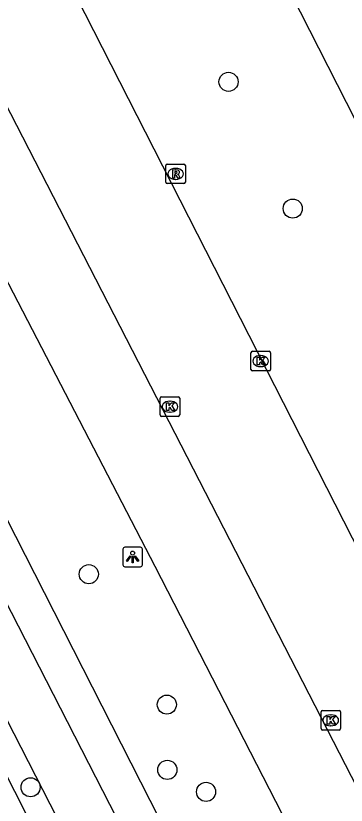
# Model space of a CAD drawing. Extents: x 158838 to 160074, y 386376 to 387776.
# Drawn here: x 159737.11 to 159754, y 387514.76 to 387555.13 of the extents above; entities that cross this region are included whole.
import ezdxf

# ---------------------------------------------------------------- set-up
doc = ezdxf.new("R2010")
doc.units = 0
for name, color, linetype in [('IMGEO_Boom', 7, 'Continuous'), ('IMGEO_Fietspad_open', 7, 'Continuous'), ('IMGEO_Kolk', 7, 'Continuous'), ('IMGEO_Lichtpunt', 7, 'Continuous'), ('IMGEO_Parkeervlak_open', 7, 'Continuous'), ('IMGEO_Rijbaan_lokaal_open', 7, 'Continuous'), ('IMGEO_Rioolput', 7, 'Continuous'), ('IMGEO_Voetpad_open', 7, 'Continuous')]:
    doc.layers.add(name, color=color, linetype=linetype)

msp = doc.modelspace()

# ---------------------------------------------------------------- linework, layer by layer
at = {"layer": 'IMGEO_Boom'}
for centre in [(159747.986, 387551.755), (159751.267, 387545.273), (159740.843, 387526.576), (159744.832, 387519.909), (159744.857, 387516.571), (159737.868, 387515.682), (159746.836, 387515.447)]:
    msp.add_circle(centre, 0.489, dxfattribs=at)
at = {"layer": 'IMGEO_Fietspad_open'}
for points in [[(159752.555, 387494.046), (159745.506, 387507.787), (159709.188, 387578.727), (159701.98, 387592.894), (159699.794, 387597.341), (159681.057, 387633.838), (159679.141, 387637.764), (159675.983, 387644.894), (159670.586, 387658.486)], [(159707.367, 387576.373), (159743.294, 387506.144)]]:
    msp.add_lwpolyline(points, dxfattribs=at)
at = {"layer": 'IMGEO_Kolk'}
for p, q in [((159749.128, 387537.05), (159749.128, 387537.902)), ((159749.203, 387537.976), (159750.055, 387537.976)), ((159749.616, 387537.756), (159749.641, 387537.756)), ((159750.129, 387537.902), (159750.129, 387537.05)), ((159750.055, 387536.976), (159749.203, 387536.976)), ((159749.639, 387537.196), (159749.614, 387537.196)), ((159744.564, 387535.646), (159745.416, 387535.646)), ((159744.489, 387534.72), (159744.489, 387535.572)), ((159744.977, 387535.426), (159745.002, 387535.426)), ((159745.49, 387535.572), (159745.49, 387534.72)), ((159745, 387534.866), (159744.975, 387534.866)), ((159745.416, 387534.646), (159744.564, 387534.646)), ((159752.712, 387518.68), (159752.712, 387519.532)), ((159752.787, 387519.606), (159753.639, 387519.606)), ((159753.713, 387519.532), (159753.713, 387518.68)), ((159753.2, 387519.386), (159753.225, 387519.386)), ((159753.223, 387518.826), (159753.198, 387518.826)), ((159753.639, 387518.606), (159752.787, 387518.606))]:
    msp.add_line(p, q, dxfattribs=at)
for points in [[(159749.128, 387537.05), (159749.128, 387537.902)], [(159749.203, 387537.976), (159750.055, 387537.976)], [(159749.449, 387537.676), (159749.572, 387537.676), (159749.572, 387537.525), (159749.702, 387537.676), (159749.866, 387537.676), (159749.72, 387537.525), (159749.873, 387537.276), (159749.721, 387537.276), (159749.636, 387537.44), (159749.572, 387537.373), (159749.572, 387537.276), (159749.449, 387537.276), (159749.449, 387537.676)], [(159750.129, 387537.902), (159750.129, 387537.05)], [(159750.055, 387536.976), (159749.203, 387536.976)], [(159744.564, 387535.646), (159745.416, 387535.646)], [(159744.489, 387534.72), (159744.489, 387535.572)], [(159744.81, 387535.346), (159744.933, 387535.346), (159744.933, 387535.195), (159745.063, 387535.346), (159745.227, 387535.346), (159745.081, 387535.195), (159745.234, 387534.946), (159745.082, 387534.946), (159744.997, 387535.11), (159744.933, 387535.043), (159744.933, 387534.946), (159744.81, 387534.946), (159744.81, 387535.346)], [(159745.49, 387535.572), (159745.49, 387534.72)], [(159745.416, 387534.646), (159744.564, 387534.646)], [(159752.712, 387518.68), (159752.712, 387519.532)], [(159752.787, 387519.606), (159753.639, 387519.606)], [(159753.713, 387519.532), (159753.713, 387518.68)], [(159753.033, 387519.306), (159753.156, 387519.306), (159753.156, 387519.155), (159753.286, 387519.306), (159753.45, 387519.306), (159753.304, 387519.155), (159753.457, 387518.906), (159753.305, 387518.906), (159753.22, 387519.07), (159753.156, 387519.003), (159753.156, 387518.906), (159753.033, 387518.906), (159753.033, 387519.306)], [(159753.639, 387518.606), (159752.787, 387518.606)]]:
    msp.add_lwpolyline(points, dxfattribs=at)
for centre, start, end in [((159749.205, 387537.9), 91.552, 178.448), ((159749.205, 387537.9), 91.552, 178.448), ((159750.053, 387537.9), 1.552, 88.448), ((159750.053, 387537.9), 1.552, 88.448), ((159749.205, 387537.052), 181.552, 268.448), ((159749.205, 387537.052), 181.552, 268.448), ((159750.053, 387537.052), 271.552, 358.448), ((159750.053, 387537.052), 271.552, 358.448), ((159744.566, 387535.57), 91.552, 178.448), ((159744.566, 387535.57), 91.552, 178.448), ((159745.414, 387535.57), 1.552, 88.448), ((159745.414, 387535.57), 1.552, 88.448), ((159744.566, 387534.722), 181.552, 268.448), ((159744.566, 387534.722), 181.552, 268.448), ((159745.414, 387534.722), 271.552, 358.448), ((159745.414, 387534.722), 271.552, 358.448), ((159752.789, 387519.53), 91.552, 178.448), ((159752.789, 387519.53), 91.552, 178.448), ((159753.637, 387519.53), 1.552, 88.448), ((159753.637, 387519.53), 1.552, 88.448), ((159752.789, 387518.682), 181.552, 268.448), ((159752.789, 387518.682), 181.552, 268.448), ((159753.637, 387518.682), 271.552, 358.448), ((159753.637, 387518.682), 271.552, 358.448)]:
    msp.add_arc(centre, 0.0765, start, end, dxfattribs=at)
for centre, major_axis, ratio, start_param, end_param in [((159749.615, 387537.476), (-0.387, 0.002), 0.722429, 4.712389, 7.853982), ((159749.64, 387537.476), (-0.39, 0.002), 0.717154, 1.570796, 4.712389), ((159744.976, 387535.146), (-0.387, 0.002), 0.722429, 4.712389, 7.853982), ((159745.001, 387535.146), (-0.39, 0.002), 0.717154, 1.570796, 4.712389), ((159753.199, 387519.106), (-0.387, 0.002), 0.722429, 4.712389, 7.853982), ((159753.224, 387519.106), (-0.39, 0.002), 0.717154, 1.570796, 4.712389)]:
    msp.add_ellipse(centre, major_axis=major_axis, ratio=ratio, start_param=start_param, end_param=end_param, dxfattribs=at)
at = {"layer": 'IMGEO_Lichtpunt'}
for p, q in [((159743.486, 387527.955), (159742.678, 387527.955)), ((159743.486, 387527.955), (159742.678, 387527.955)), ((159742.584, 387527.86), (159742.584, 387527.053)), ((159742.584, 387527.86), (159742.584, 387527.053)), ((159743.58, 387527.053), (159743.58, 387527.86)), ((159743.58, 387527.053), (159743.58, 387527.86)), ((159742.678, 387526.959), (159743.486, 387526.959)), ((159742.678, 387526.959), (159743.486, 387526.959))]:
    msp.add_line(p, q, dxfattribs=at)
for points in [[(159742.958, 387527.524), (159742.997, 387527.496), (159742.809, 387527.234), (159742.771, 387527.261), (159742.958, 387527.524)], [(159743.17, 387527.496), (159743.208, 387527.523), (159743.395, 387527.261), (159743.356, 387527.233), (159743.17, 387527.496)], [(159743.06, 387527.476), (159743.107, 387527.476), (159743.107, 387527.154), (159743.06, 387527.154), (159743.06, 387527.476)]]:
    msp.add_lwpolyline(points, dxfattribs=at)
msp.add_circle((159743.083, 387527.658), 0.0994, dxfattribs=at)
for centre, start, end in [((159742.678, 387527.86), 90, 180), ((159742.678, 387527.86), 90, 180), ((159743.486, 387527.86), 0, 90), ((159743.486, 387527.86), 0, 90), ((159742.678, 387527.053), 180, 270), ((159742.678, 387527.053), 180, 270), ((159743.486, 387527.053), 270, 0), ((159743.486, 387527.053), 270, 360)]:
    msp.add_arc(centre, 0.0946, start, end, dxfattribs=at)
at = {"layer": 'IMGEO_Parkeervlak_open'}
msp.add_lwpolyline([(159714.76, 387584.105), (159729.246, 387555.865), (159744.226, 387526.982), (159752.662, 387510.527)], dxfattribs=at)
at = {"layer": 'IMGEO_Rijbaan_lokaal_open'}
for points in [[(159730.973, 387595.918), (159766.682, 387525.812), (159758.299, 387520.623), (159722.143, 387591.553), (159730.973, 387595.918)], [(159718.148, 387586.489), (159756.125, 387512.608), (159768.637, 387520.357)], [(159706.477, 387575.057), (159708.509, 387571.274), (159713.475, 387561.697), (159722.874, 387543.338), (159732.245, 387525.004), (159740.228, 387509.149), (159741.672, 387506.395)]]:
    msp.add_lwpolyline(points, dxfattribs=at)
at = {"layer": 'IMGEO_Rioolput'}
for p, q in [((159744.781, 387546.622), (159744.781, 387547.474)), ((159744.856, 387547.548), (159745.708, 387547.548)), ((159745.269, 387547.328), (159745.294, 387547.328)), ((159745.782, 387547.474), (159745.782, 387546.622)), ((159745.708, 387546.548), (159744.856, 387546.548)), ((159745.292, 387546.768), (159745.267, 387546.768))]:
    msp.add_line(p, q, dxfattribs=at)
for points in [[(159744.781, 387546.622), (159744.781, 387547.474)], [(159744.856, 387547.548), (159745.708, 387547.548)], [(159745.782, 387547.474), (159745.782, 387546.622)], [(159745.37, 387547.246), (159745.118, 387547.248), (159745.118, 387546.848)], [(159745.118, 387546.848), (159745.242, 387546.848), (159745.242, 387547.01), (159745.253, 387547.01)], [(159745.296, 387547.167), (159745.242, 387547.167), (159745.242, 387547.086)], [(159745.242, 387547.086), (159745.294, 387547.086)], [(159745.3, 387546.981), (159745.371, 387546.848), (159745.511, 387546.848), (159745.446, 387546.974)], [(159745.708, 387546.548), (159744.856, 387546.548)]]:
    msp.add_lwpolyline(points, dxfattribs=at)
for centre, radius, start, end in [((159744.858, 387547.472), 0.0765, 91.552, 178.448), ((159744.858, 387547.472), 0.0765, 91.552, 178.448), ((159745.706, 387547.472), 0.0765, 1.552, 88.448), ((159745.706, 387547.472), 0.0765, 1.552, 88.448), ((159745.252, 387546.957), 0.0533, 26.0293, 88.6989), ((159745.278, 387547.275), 0.19, 274.7715, 282.9687), ((159745.302, 387547.071), 0.0964, 77.0061, 93.1865), ((159745.316, 387547.128), 0.0378, 276.6634, 79.6772), ((159745.369, 387547.136), 0.109, 350.3612, 89.416), ((159745.367, 387547.136), 0.112, 277.5842, 350.9817), ((159745.351, 387546.921), 0.108, 29.5134, 73.7905), ((159744.858, 387546.624), 0.0765, 181.552, 268.448), ((159744.858, 387546.624), 0.0765, 181.552, 268.448), ((159745.706, 387546.624), 0.0765, 271.552, 358.448), ((159745.706, 387546.624), 0.0765, 271.552, 358.448)]:
    msp.add_arc(centre, radius, start, end, dxfattribs=at)
for centre, major_axis, ratio, start_param, end_param in [((159745.268, 387547.048), (-0.387, 0.002), 0.722429, 4.712389, 7.853982), ((159745.293, 387547.048), (-0.39, 0.002), 0.717154, 1.570796, 4.712389)]:
    msp.add_ellipse(centre, major_axis=major_axis, ratio=ratio, start_param=start_param, end_param=end_param, dxfattribs=at)
at = {"layer": 'IMGEO_Voetpad_open'}
msp.add_lwpolyline([(159749.515, 387504.17), (159748.412, 387506.296), (159736.113, 387530.442), (159722.165, 387557.526), (159709.915, 387581.645)], dxfattribs=at)

doc.saveas('drawing.dxf')
